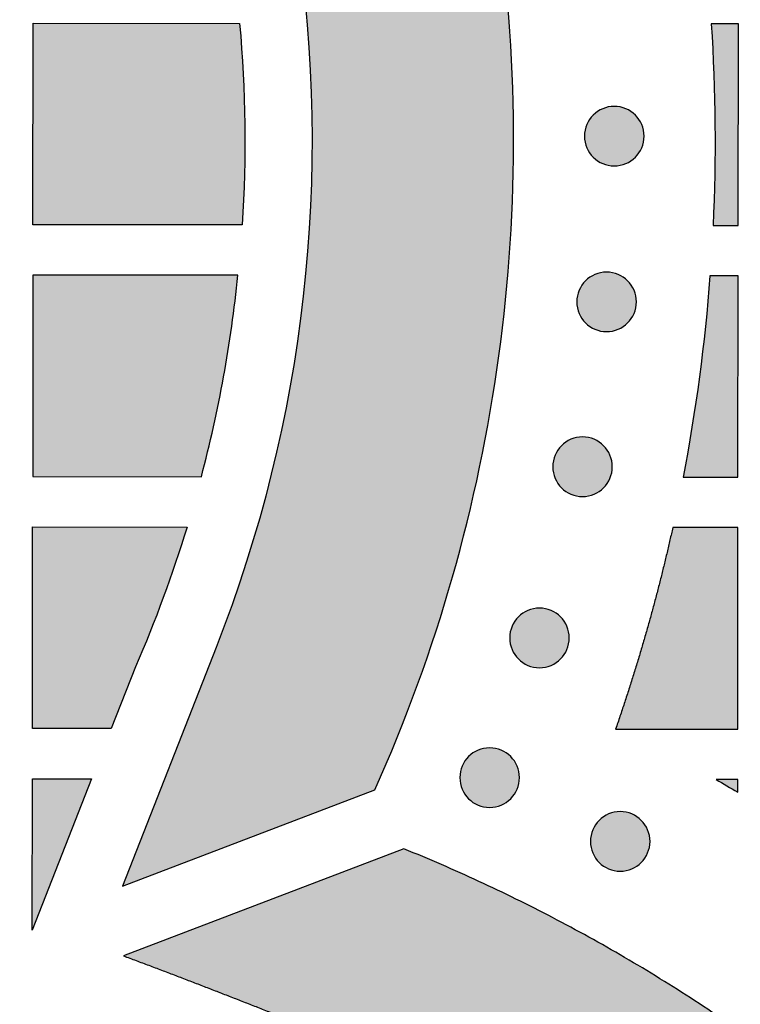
# Model space of a CAD drawing. Header units: millimetres. Extents: x -3873 to -97, y 912 to 4165.
# Tile 202 of 656: x -3178 to -3135, y 1518 to 1576. Entities that reach past the tile are written whole.
import ezdxf

# ---------------------------------------------------------------- set-up
doc = ezdxf.new("R2010")
doc.units = ezdxf.units.MM
doc.layers.add('pattern', color=7, linetype='Continuous', true_color=0x000000)

msp = doc.modelspace()

# ---------------------------------------------------------------- hatches: boundary and pattern name
at = {"layer": 'pattern'}
for points in [[(-3255.521, 1629.604), (-3261.289, 1614.584), (-3247.057, 1620.137), (-3244.548, 1621.069), (-3242.001, 1621.923), (-3239.418, 1622.695), (-3236.805, 1623.385), (-3234.165, 1623.99), (-3231.503, 1624.51), (-3228.821, 1624.942), (-3226.126, 1625.285), (-3223.421, 1625.54), (-3220.71, 1625.706), (-3217.998, 1625.783), (-3215.29, 1625.771), (-3212.589, 1625.67), (-3209.9, 1625.482), (-3207.228, 1625.207), (-3204.575, 1624.847), (-3203.581, 1624.685), (-3202.588, 1624.504), (-3201.595, 1624.303), (-3200.604, 1624.081), (-3199.615, 1623.84), (-3198.63, 1623.578), (-3197.647, 1623.297), (-3196.669, 1622.995), (-3195.695, 1622.674), (-3194.726, 1622.332), (-3193.764, 1621.971), (-3192.807, 1621.591), (-3191.858, 1621.191), (-3190.917, 1620.772), (-3189.983, 1620.334), (-3189.059, 1619.877), (-3188.143, 1619.402), (-3187.238, 1618.909), (-3186.343, 1618.398), (-3185.459, 1617.87), (-3184.586, 1617.324), (-3183.725, 1616.762), (-3182.877, 1616.183), (-3182.042, 1615.588), (-3181.219, 1614.978), (-3180.411, 1614.353), (-3179.617, 1613.713), (-3178.837, 1613.059), (-3178.072, 1612.391), (-3177.322, 1611.71), (-3176.588, 1611.017), (-3175.87, 1610.311), (-3175.165, 1609.591), (-3174.473, 1608.856), (-3173.794, 1608.105), (-3173.127, 1607.339), (-3172.475, 1606.558), (-3171.836, 1605.762), (-3171.213, 1604.952), (-3170.604, 1604.129), (-3170.011, 1603.292), (-3169.434, 1602.443), (-3168.873, 1601.581), (-3168.329, 1600.708), (-3167.802, 1599.823), (-3167.293, 1598.927), (-3166.802, 1598.02), (-3166.328, 1597.104), (-3165.874, 1596.178), (-3165.437, 1595.244), (-3165.02, 1594.302), (-3164.622, 1593.352), (-3164.243, 1592.395), (-3163.884, 1591.432), (-3163.545, 1590.462), (-3163.225, 1589.488), (-3162.925, 1588.509), (-3162.646, 1587.526), (-3162.386, 1586.54), (-3162.147, 1585.55), (-3161.927, 1584.559), (-3161.728, 1583.566), (-3161.548, 1582.572), (-3161.389, 1581.578), (-3161.034, 1578.925), (-3160.764, 1576.252), (-3160.581, 1573.562), (-3160.485, 1570.861), (-3160.478, 1568.153), (-3160.56, 1565.441), (-3160.731, 1562.731), (-3160.991, 1560.026), (-3161.34, 1557.331), (-3161.777, 1554.651), (-3162.301, 1551.989), (-3162.912, 1549.351), (-3163.607, 1546.739), (-3164.384, 1544.158), (-3165.243, 1541.612), (-3166.18, 1539.105), (-3171.759, 1524.883), (-3156.729, 1530.623), (-3156.062, 1532.149), (-3155.421, 1533.69), (-3154.805, 1535.246), (-3154.216, 1536.816), (-3153.654, 1538.399), (-3153.118, 1539.994), (-3152.611, 1541.601), (-3152.132, 1543.219), (-3151.681, 1544.848), (-3151.259, 1546.486), (-3150.865, 1548.134), (-3150.501, 1549.789), (-3150.167, 1551.452), (-3149.862, 1553.121), (-3149.587, 1554.796), (-3149.342, 1556.475), (-3149.127, 1558.159), (-3148.943, 1559.847), (-3148.789, 1561.536), (-3148.665, 1563.228), (-3148.571, 1564.92), (-3148.508, 1566.612), (-3148.476, 1568.304), (-3148.473, 1569.994), (-3148.501, 1571.681), (-3148.558, 1573.366), (-3148.646, 1575.046), (-3148.763, 1576.722), (-3148.909, 1578.392), (-3149.085, 1580.056), (-3149.289, 1581.713), (-3149.522, 1583.362), (-3149.719, 1584.588), (-3149.94, 1585.813), (-3150.186, 1587.037), (-3150.456, 1588.26), (-3150.752, 1589.479), (-3151.072, 1590.695), (-3151.417, 1591.907), (-3151.786, 1593.115), (-3152.18, 1594.316), (-3152.599, 1595.511), (-3153.042, 1596.699), (-3153.509, 1597.879), (-3153.999, 1599.05), (-3154.514, 1600.212), (-3155.052, 1601.364), (-3155.612, 1602.505), (-3156.196, 1603.634), (-3156.802, 1604.752), (-3157.43, 1605.856), (-3158.079, 1606.948), (-3158.75, 1608.025), (-3159.441, 1609.088), (-3160.153, 1610.135), (-3160.884, 1611.166), (-3161.635, 1612.181), (-3162.404, 1613.18), (-3163.191, 1614.16), (-3163.995, 1615.123), (-3164.817, 1616.068), (-3165.655, 1616.994), (-3166.508, 1617.901), (-3167.376, 1618.788), (-3168.262, 1619.658), (-3169.167, 1620.513), (-3170.092, 1621.353), (-3171.035, 1622.176), (-3171.996, 1622.983), (-3172.976, 1623.772), (-3173.972, 1624.543), (-3174.986, 1625.295), (-3176.016, 1626.028), (-3177.062, 1626.742), (-3178.123, 1627.435), (-3179.199, 1628.108), (-3180.289, 1628.759), (-3181.393, 1629.389), (-3182.509, 1629.997), (-3183.637, 1630.583), (-3184.777, 1631.146), (-3185.928, 1631.686), (-3187.089, 1632.203), (-3188.26, 1632.696), (-3189.439, 1633.165), (-3190.625, 1633.61), (-3191.82, 1634.031), (-3193.02, 1634.427), (-3194.227, 1634.799), (-3195.438, 1635.146), (-3196.654, 1635.469), (-3197.873, 1635.766), (-3199.094, 1636.039), (-3200.318, 1636.287), (-3201.543, 1636.511), (-3202.769, 1636.71), (-3204.417, 1636.946), (-3206.074, 1637.154), (-3207.737, 1637.333), (-3209.407, 1637.482), (-3211.083, 1637.602), (-3212.763, 1637.693), (-3214.447, 1637.754), (-3216.135, 1637.785), (-3217.825, 1637.785), (-3219.516, 1637.756), (-3221.209, 1637.696), (-3222.901, 1637.606), (-3224.593, 1637.485), (-3226.283, 1637.334), (-3227.97, 1637.153), (-3229.655, 1636.941), (-3231.335, 1636.7), (-3233.01, 1636.428), (-3234.68, 1636.126), (-3236.343, 1635.795), (-3237.999, 1635.434), (-3239.647, 1635.044), (-3241.286, 1634.625), (-3242.916, 1634.177), (-3244.535, 1633.701), (-3246.143, 1633.196), (-3247.74, 1632.664), (-3249.324, 1632.105), (-3250.894, 1631.519), (-3252.451, 1630.906), (-3253.994, 1630.268)], [(-3164.631, 1564.269), (-3177.091, 1564.281), (-3177.08, 1576.281), (-3164.781, 1576.269), (-3164.662, 1574.773), (-3164.571, 1573.275), (-3164.51, 1571.774), (-3164.476, 1570.272), (-3164.472, 1568.77), (-3164.496, 1567.268), (-3164.549, 1565.768)], [(-3136.697, 1576.243), (-3136.544, 1573.245), (-3136.475, 1570.244), (-3136.49, 1567.242), (-3136.59, 1564.243), (-3135.091, 1564.241), (-3135.08, 1576.241)], [(-3143.724, 1570.81), (-3143.696, 1570.838), (-3143.667, 1570.865), (-3143.637, 1570.892), (-3143.606, 1570.918), (-3143.575, 1570.944), (-3143.542, 1570.969), (-3143.509, 1570.994), (-3143.475, 1571.018), (-3143.44, 1571.041), (-3143.404, 1571.064), (-3143.367, 1571.086), (-3143.33, 1571.107), (-3143.292, 1571.127), (-3143.253, 1571.147), (-3143.214, 1571.166), (-3143.174, 1571.184), (-3143.133, 1571.201), (-3143.092, 1571.217), (-3143.05, 1571.232), (-3143.007, 1571.246), (-3142.964, 1571.259), (-3142.921, 1571.271), (-3142.877, 1571.282), (-3142.833, 1571.292), (-3142.788, 1571.3), (-3142.743, 1571.308), (-3142.698, 1571.314), (-3142.652, 1571.32), (-3142.607, 1571.324), (-3142.561, 1571.327), (-3142.515, 1571.328), (-3142.469, 1571.329), (-3142.423, 1571.328), (-3142.377, 1571.327), (-3142.331, 1571.324), (-3142.286, 1571.319), (-3142.24, 1571.314), (-3142.195, 1571.307), (-3142.15, 1571.3), (-3142.105, 1571.291), (-3142.061, 1571.281), (-3142.017, 1571.27), (-3141.974, 1571.258), (-3141.931, 1571.245), (-3141.888, 1571.231), (-3141.847, 1571.216), (-3141.805, 1571.199), (-3141.764, 1571.182), (-3141.724, 1571.164), (-3141.685, 1571.146), (-3141.646, 1571.126), (-3141.608, 1571.105), (-3141.571, 1571.084), (-3141.535, 1571.062), (-3141.499, 1571.039), (-3141.464, 1571.016), (-3141.43, 1570.992), (-3141.397, 1570.967), (-3141.364, 1570.942), (-3141.333, 1570.916), (-3141.302, 1570.89), (-3141.272, 1570.863), (-3141.243, 1570.836), (-3141.215, 1570.808), (-3141.187, 1570.78), (-3141.16, 1570.751), (-3141.134, 1570.721), (-3141.107, 1570.69), (-3141.082, 1570.659), (-3141.056, 1570.626), (-3141.032, 1570.593), (-3141.008, 1570.559), (-3140.984, 1570.524), (-3140.962, 1570.488), (-3140.94, 1570.451), (-3140.918, 1570.414), (-3140.898, 1570.376), (-3140.878, 1570.337), (-3140.86, 1570.298), (-3140.842, 1570.258), (-3140.825, 1570.217), (-3140.809, 1570.176), (-3140.794, 1570.134), (-3140.779, 1570.091), (-3140.766, 1570.048), (-3140.754, 1570.005), (-3140.744, 1569.961), (-3140.734, 1569.917), (-3140.725, 1569.872), (-3140.717, 1569.827), (-3140.711, 1569.782), (-3140.706, 1569.736), (-3140.702, 1569.691), (-3140.699, 1569.645), (-3140.697, 1569.599), (-3140.696, 1569.553), (-3140.697, 1569.507), (-3140.699, 1569.461), (-3140.702, 1569.415), (-3140.706, 1569.37), (-3140.711, 1569.324), (-3140.718, 1569.279), (-3140.726, 1569.234), (-3140.734, 1569.189), (-3140.744, 1569.145), (-3140.755, 1569.101), (-3140.767, 1569.058), (-3140.781, 1569.015), (-3140.795, 1568.972), (-3140.81, 1568.93), (-3140.826, 1568.889), (-3140.843, 1568.848), (-3140.861, 1568.808), (-3140.88, 1568.769), (-3140.9, 1568.73), (-3140.92, 1568.692), (-3140.941, 1568.655), (-3140.963, 1568.619), (-3140.986, 1568.583), (-3141.01, 1568.548), (-3141.034, 1568.514), (-3141.058, 1568.481), (-3141.084, 1568.448), (-3141.11, 1568.417), (-3141.136, 1568.386), (-3141.163, 1568.356), (-3141.19, 1568.327), (-3141.217, 1568.299), (-3141.245, 1568.271), (-3141.275, 1568.244), (-3141.304, 1568.218), (-3141.335, 1568.191), (-3141.367, 1568.166), (-3141.399, 1568.14), (-3141.433, 1568.116), (-3141.467, 1568.092), (-3141.502, 1568.068), (-3141.537, 1568.046), (-3141.574, 1568.024), (-3141.611, 1568.002), (-3141.649, 1567.982), (-3141.688, 1567.962), (-3141.727, 1567.944), (-3141.768, 1567.926), (-3141.808, 1567.909), (-3141.85, 1567.893), (-3141.892, 1567.878), (-3141.934, 1567.863), (-3141.977, 1567.85), (-3142.021, 1567.838), (-3142.064, 1567.828), (-3142.109, 1567.818), (-3142.153, 1567.809), (-3142.198, 1567.801), (-3142.244, 1567.795), (-3142.289, 1567.79), (-3142.335, 1567.786), (-3142.381, 1567.783), (-3142.426, 1567.781), (-3142.472, 1567.78), (-3142.518, 1567.781), (-3142.564, 1567.783), (-3142.61, 1567.786), (-3142.656, 1567.79), (-3142.701, 1567.795), (-3142.746, 1567.802), (-3142.791, 1567.81), (-3142.836, 1567.818), (-3142.88, 1567.828), (-3142.924, 1567.839), (-3142.968, 1567.851), (-3143.011, 1567.864), (-3143.053, 1567.879), (-3143.095, 1567.894), (-3143.136, 1567.91), (-3143.177, 1567.927), (-3143.217, 1567.945), (-3143.256, 1567.964), (-3143.295, 1567.984), (-3143.333, 1568.004), (-3143.37, 1568.025), (-3143.407, 1568.047), (-3143.443, 1568.07), (-3143.477, 1568.094), (-3143.512, 1568.118), (-3143.545, 1568.142), (-3143.577, 1568.168), (-3143.609, 1568.193), (-3143.64, 1568.22), (-3143.669, 1568.247), (-3143.698, 1568.274), (-3143.727, 1568.301), (-3143.754, 1568.329), (-3143.781, 1568.358), (-3143.808, 1568.388), (-3143.834, 1568.419), (-3143.86, 1568.451), (-3143.885, 1568.483), (-3143.91, 1568.517), (-3143.934, 1568.551), (-3143.957, 1568.586), (-3143.98, 1568.621), (-3144.002, 1568.658), (-3144.023, 1568.695), (-3144.043, 1568.733), (-3144.063, 1568.772), (-3144.082, 1568.811), (-3144.1, 1568.852), (-3144.117, 1568.892), (-3144.133, 1568.934), (-3144.148, 1568.976), (-3144.162, 1569.018), (-3144.175, 1569.061), (-3144.187, 1569.105), (-3144.198, 1569.148), (-3144.208, 1569.193), (-3144.216, 1569.237), (-3144.224, 1569.282), (-3144.23, 1569.328), (-3144.236, 1569.373), (-3144.24, 1569.419), (-3144.243, 1569.465), (-3144.244, 1569.51), (-3144.245, 1569.556), (-3144.244, 1569.602), (-3144.243, 1569.648), (-3144.24, 1569.694), (-3144.235, 1569.74), (-3144.23, 1569.785), (-3144.223, 1569.83), (-3144.216, 1569.875), (-3144.207, 1569.92), (-3144.197, 1569.964), (-3144.186, 1570.008), (-3144.174, 1570.052), (-3144.161, 1570.095), (-3144.147, 1570.137), (-3144.132, 1570.179), (-3144.115, 1570.22), (-3144.098, 1570.261), (-3144.08, 1570.301), (-3144.062, 1570.34), (-3144.042, 1570.379), (-3144.021, 1570.417), (-3144, 1570.454), (-3143.978, 1570.491), (-3143.955, 1570.527), (-3143.932, 1570.561), (-3143.908, 1570.596), (-3143.883, 1570.629), (-3143.858, 1570.661), (-3143.832, 1570.693), (-3143.806, 1570.724), (-3143.779, 1570.753), (-3143.752, 1570.782)], [(-3144.183, 1560.942), (-3144.155, 1560.97), (-3144.126, 1560.997), (-3144.096, 1561.023), (-3144.065, 1561.05), (-3144.034, 1561.075), (-3144.001, 1561.101), (-3143.968, 1561.125), (-3143.934, 1561.149), (-3143.899, 1561.173), (-3143.863, 1561.195), (-3143.826, 1561.217), (-3143.789, 1561.238), (-3143.751, 1561.259), (-3143.712, 1561.279), (-3143.673, 1561.297), (-3143.633, 1561.315), (-3143.592, 1561.332), (-3143.551, 1561.348), (-3143.509, 1561.363), (-3143.466, 1561.377), (-3143.423, 1561.39), (-3143.38, 1561.402), (-3143.336, 1561.413), (-3143.292, 1561.423), (-3143.247, 1561.432), (-3143.202, 1561.44), (-3143.157, 1561.446), (-3143.111, 1561.451), (-3143.066, 1561.455), (-3143.02, 1561.458), (-3142.974, 1561.46), (-3142.928, 1561.461), (-3142.882, 1561.46), (-3142.836, 1561.458), (-3142.79, 1561.455), (-3142.745, 1561.451), (-3142.699, 1561.446), (-3142.654, 1561.439), (-3142.609, 1561.431), (-3142.564, 1561.423), (-3142.52, 1561.413), (-3142.476, 1561.402), (-3142.433, 1561.39), (-3142.39, 1561.376), (-3142.347, 1561.362), (-3142.305, 1561.347), (-3142.264, 1561.331), (-3142.223, 1561.314), (-3142.183, 1561.296), (-3142.144, 1561.277), (-3142.105, 1561.257), (-3142.067, 1561.237), (-3142.03, 1561.216), (-3141.993, 1561.193), (-3141.958, 1561.171), (-3141.923, 1561.147), (-3141.889, 1561.123), (-3141.856, 1561.098), (-3141.823, 1561.073), (-3141.792, 1561.047), (-3141.761, 1561.021), (-3141.731, 1560.994), (-3141.702, 1560.967), (-3141.674, 1560.94), (-3141.646, 1560.911), (-3141.619, 1560.882), (-3141.593, 1560.853), (-3141.566, 1560.822), (-3141.541, 1560.79), (-3141.515, 1560.758), (-3141.491, 1560.724), (-3141.467, 1560.69), (-3141.443, 1560.655), (-3141.421, 1560.62), (-3141.399, 1560.583), (-3141.377, 1560.546), (-3141.357, 1560.508), (-3141.337, 1560.469), (-3141.319, 1560.429), (-3141.301, 1560.389), (-3141.284, 1560.349), (-3141.268, 1560.307), (-3141.253, 1560.265), (-3141.238, 1560.223), (-3141.225, 1560.18), (-3141.213, 1560.136), (-3141.202, 1560.092), (-3141.193, 1560.048), (-3141.184, 1560.003), (-3141.176, 1559.959), (-3141.17, 1559.913), (-3141.165, 1559.868), (-3141.161, 1559.822), (-3141.158, 1559.776), (-3141.156, 1559.73), (-3141.155, 1559.685), (-3141.156, 1559.639), (-3141.158, 1559.593), (-3141.161, 1559.547), (-3141.165, 1559.501), (-3141.17, 1559.456), (-3141.177, 1559.411), (-3141.185, 1559.366), (-3141.193, 1559.321), (-3141.203, 1559.277), (-3141.214, 1559.233), (-3141.226, 1559.189), (-3141.239, 1559.146), (-3141.254, 1559.104), (-3141.269, 1559.062), (-3141.285, 1559.021), (-3141.302, 1558.98), (-3141.32, 1558.94), (-3141.339, 1558.9), (-3141.359, 1558.862), (-3141.379, 1558.824), (-3141.4, 1558.787), (-3141.422, 1558.75), (-3141.445, 1558.714), (-3141.469, 1558.679), (-3141.493, 1558.645), (-3141.517, 1558.612), (-3141.543, 1558.58), (-3141.568, 1558.548), (-3141.595, 1558.517), (-3141.621, 1558.488), (-3141.649, 1558.459), (-3141.676, 1558.43), (-3141.704, 1558.403), (-3141.733, 1558.376), (-3141.763, 1558.349), (-3141.794, 1558.323), (-3141.826, 1558.297), (-3141.858, 1558.272), (-3141.892, 1558.247), (-3141.926, 1558.223), (-3141.961, 1558.2), (-3141.996, 1558.177), (-3142.033, 1558.155), (-3142.07, 1558.134), (-3142.108, 1558.114), (-3142.147, 1558.094), (-3142.186, 1558.075), (-3142.226, 1558.057), (-3142.267, 1558.04), (-3142.309, 1558.024), (-3142.351, 1558.009), (-3142.393, 1557.995), (-3142.436, 1557.982), (-3142.48, 1557.97), (-3142.523, 1557.959), (-3142.568, 1557.949), (-3142.612, 1557.941), (-3142.657, 1557.933), (-3142.703, 1557.927), (-3142.748, 1557.921), (-3142.794, 1557.917), (-3142.84, 1557.914), (-3142.885, 1557.912), (-3142.931, 1557.912), (-3142.977, 1557.913), (-3143.023, 1557.914), (-3143.069, 1557.917), (-3143.115, 1557.922), (-3143.16, 1557.927), (-3143.205, 1557.933), (-3143.25, 1557.941), (-3143.295, 1557.95), (-3143.339, 1557.96), (-3143.383, 1557.971), (-3143.427, 1557.983), (-3143.469, 1557.996), (-3143.512, 1558.01), (-3143.554, 1558.025), (-3143.595, 1558.041), (-3143.636, 1558.059), (-3143.676, 1558.077), (-3143.715, 1558.095), (-3143.754, 1558.115), (-3143.792, 1558.136), (-3143.829, 1558.157), (-3143.866, 1558.179), (-3143.902, 1558.202), (-3143.936, 1558.225), (-3143.971, 1558.249), (-3144.004, 1558.274), (-3144.036, 1558.299), (-3144.068, 1558.325), (-3144.098, 1558.351), (-3144.128, 1558.378), (-3144.157, 1558.405), (-3144.185, 1558.433), (-3144.213, 1558.461), (-3144.24, 1558.49), (-3144.267, 1558.52), (-3144.293, 1558.551), (-3144.319, 1558.582), (-3144.344, 1558.615), (-3144.369, 1558.648), (-3144.393, 1558.682), (-3144.416, 1558.717), (-3144.439, 1558.753), (-3144.461, 1558.789), (-3144.482, 1558.827), (-3144.502, 1558.865), (-3144.522, 1558.904), (-3144.541, 1558.943), (-3144.559, 1558.983), (-3144.576, 1559.024), (-3144.592, 1559.065), (-3144.607, 1559.107), (-3144.621, 1559.15), (-3144.634, 1559.193), (-3144.646, 1559.236), (-3144.657, 1559.28), (-3144.667, 1559.324), (-3144.675, 1559.369), (-3144.683, 1559.414), (-3144.689, 1559.459), (-3144.695, 1559.505), (-3144.699, 1559.55), (-3144.702, 1559.596), (-3144.703, 1559.642), (-3144.704, 1559.688), (-3144.703, 1559.734), (-3144.701, 1559.78), (-3144.698, 1559.826), (-3144.694, 1559.871), (-3144.689, 1559.917), (-3144.682, 1559.962), (-3144.675, 1560.007), (-3144.666, 1560.051), (-3144.656, 1560.096), (-3144.645, 1560.14), (-3144.633, 1560.183), (-3144.62, 1560.226), (-3144.606, 1560.269), (-3144.591, 1560.31), (-3144.574, 1560.352), (-3144.557, 1560.392), (-3144.539, 1560.433), (-3144.52, 1560.472), (-3144.501, 1560.511), (-3144.48, 1560.549), (-3144.459, 1560.586), (-3144.437, 1560.622), (-3144.414, 1560.658), (-3144.391, 1560.693), (-3144.367, 1560.727), (-3144.342, 1560.76), (-3144.317, 1560.793), (-3144.291, 1560.824), (-3144.265, 1560.855), (-3144.238, 1560.885), (-3144.211, 1560.914)], [(-3164.88, 1561.269), (-3177.094, 1561.281), (-3177.105, 1549.281), (-3167.061, 1549.272), (-3166.687, 1550.75), (-3166.342, 1552.236), (-3166.025, 1553.729), (-3165.738, 1555.228), (-3165.479, 1556.733), (-3165.25, 1558.241), (-3165.051, 1559.754)], [(-3138.371, 1549.244), (-3135.106, 1549.241), (-3135.094, 1561.241), (-3136.774, 1561.242), (-3137.046, 1558.228), (-3137.403, 1555.221), (-3137.845, 1552.225)], [(-3145.616, 1551.122), (-3145.588, 1551.15), (-3145.559, 1551.177), (-3145.529, 1551.203), (-3145.498, 1551.23), (-3145.466, 1551.255), (-3145.434, 1551.281), (-3145.401, 1551.305), (-3145.366, 1551.329), (-3145.332, 1551.353), (-3145.296, 1551.375), (-3145.259, 1551.397), (-3145.222, 1551.419), (-3145.184, 1551.439), (-3145.145, 1551.459), (-3145.106, 1551.477), (-3145.066, 1551.495), (-3145.025, 1551.512), (-3144.984, 1551.528), (-3144.942, 1551.543), (-3144.899, 1551.557), (-3144.856, 1551.571), (-3144.813, 1551.583), (-3144.769, 1551.593), (-3144.724, 1551.603), (-3144.68, 1551.612), (-3144.635, 1551.62), (-3144.589, 1551.626), (-3144.544, 1551.631), (-3144.498, 1551.635), (-3144.453, 1551.638), (-3144.407, 1551.64), (-3144.361, 1551.641), (-3144.315, 1551.64), (-3144.269, 1551.638), (-3144.223, 1551.635), (-3144.178, 1551.631), (-3144.132, 1551.626), (-3144.087, 1551.619), (-3144.042, 1551.611), (-3143.997, 1551.603), (-3143.953, 1551.593), (-3143.909, 1551.582), (-3143.866, 1551.57), (-3143.823, 1551.556), (-3143.78, 1551.542), (-3143.738, 1551.527), (-3143.697, 1551.511), (-3143.656, 1551.494), (-3143.616, 1551.476), (-3143.577, 1551.457), (-3143.538, 1551.437), (-3143.5, 1551.417), (-3143.463, 1551.396), (-3143.426, 1551.374), (-3143.391, 1551.351), (-3143.356, 1551.327), (-3143.322, 1551.303), (-3143.288, 1551.279), (-3143.256, 1551.253), (-3143.224, 1551.227), (-3143.194, 1551.201), (-3143.164, 1551.174), (-3143.135, 1551.147), (-3143.107, 1551.12), (-3143.079, 1551.092), (-3143.052, 1551.062), (-3143.025, 1551.033), (-3142.999, 1551.002), (-3142.973, 1550.97), (-3142.948, 1550.938), (-3142.924, 1550.904), (-3142.9, 1550.87), (-3142.876, 1550.835), (-3142.853, 1550.8), (-3142.831, 1550.763), (-3142.81, 1550.726), (-3142.79, 1550.688), (-3142.77, 1550.649), (-3142.751, 1550.61), (-3142.733, 1550.569), (-3142.716, 1550.529), (-3142.7, 1550.487), (-3142.685, 1550.445), (-3142.671, 1550.403), (-3142.658, 1550.36), (-3142.646, 1550.316), (-3142.635, 1550.273), (-3142.625, 1550.228), (-3142.617, 1550.184), (-3142.609, 1550.139), (-3142.603, 1550.093), (-3142.597, 1550.048), (-3142.593, 1550.002), (-3142.59, 1549.956), (-3142.589, 1549.911), (-3142.588, 1549.865), (-3142.589, 1549.819), (-3142.591, 1549.773), (-3142.594, 1549.727), (-3142.598, 1549.681), (-3142.603, 1549.636), (-3142.61, 1549.591), (-3142.617, 1549.546), (-3142.626, 1549.501), (-3142.636, 1549.457), (-3142.647, 1549.413), (-3142.659, 1549.369), (-3142.672, 1549.326), (-3142.686, 1549.284), (-3142.702, 1549.242), (-3142.718, 1549.201), (-3142.735, 1549.16), (-3142.753, 1549.12), (-3142.772, 1549.081), (-3142.791, 1549.042), (-3142.812, 1549.004), (-3142.833, 1548.967), (-3142.855, 1548.93), (-3142.878, 1548.894), (-3142.901, 1548.86), (-3142.926, 1548.825), (-3142.95, 1548.792), (-3142.975, 1548.76), (-3143.001, 1548.728), (-3143.028, 1548.697), (-3143.054, 1548.668), (-3143.081, 1548.639), (-3143.109, 1548.61), (-3143.137, 1548.583), (-3143.166, 1548.556), (-3143.196, 1548.529), (-3143.227, 1548.503), (-3143.259, 1548.477), (-3143.291, 1548.452), (-3143.324, 1548.427), (-3143.358, 1548.403), (-3143.393, 1548.38), (-3143.429, 1548.357), (-3143.466, 1548.335), (-3143.503, 1548.314), (-3143.541, 1548.294), (-3143.58, 1548.274), (-3143.619, 1548.255), (-3143.659, 1548.237), (-3143.7, 1548.22), (-3143.741, 1548.204), (-3143.783, 1548.189), (-3143.826, 1548.175), (-3143.869, 1548.162), (-3143.912, 1548.15), (-3143.956, 1548.139), (-3144.001, 1548.129), (-3144.045, 1548.121), (-3144.09, 1548.113), (-3144.135, 1548.107), (-3144.181, 1548.101), (-3144.227, 1548.097), (-3144.272, 1548.094), (-3144.318, 1548.093), (-3144.364, 1548.092), (-3144.41, 1548.093), (-3144.456, 1548.094), (-3144.502, 1548.097), (-3144.547, 1548.102), (-3144.593, 1548.107), (-3144.638, 1548.114), (-3144.683, 1548.121), (-3144.728, 1548.13), (-3144.772, 1548.14), (-3144.816, 1548.151), (-3144.859, 1548.163), (-3144.902, 1548.176), (-3144.945, 1548.19), (-3144.987, 1548.205), (-3145.028, 1548.222), (-3145.069, 1548.239), (-3145.109, 1548.257), (-3145.148, 1548.275), (-3145.187, 1548.295), (-3145.225, 1548.316), (-3145.262, 1548.337), (-3145.299, 1548.359), (-3145.334, 1548.382), (-3145.369, 1548.405), (-3145.403, 1548.429), (-3145.437, 1548.454), (-3145.469, 1548.479), (-3145.501, 1548.505), (-3145.531, 1548.531), (-3145.561, 1548.558), (-3145.59, 1548.585), (-3145.618, 1548.613), (-3145.646, 1548.641), (-3145.673, 1548.67), (-3145.7, 1548.7), (-3145.726, 1548.731), (-3145.752, 1548.762), (-3145.777, 1548.795), (-3145.801, 1548.828), (-3145.825, 1548.862), (-3145.849, 1548.897), (-3145.871, 1548.933), (-3145.893, 1548.97), (-3145.915, 1549.007), (-3145.935, 1549.045), (-3145.955, 1549.084), (-3145.974, 1549.123), (-3145.991, 1549.163), (-3146.008, 1549.204), (-3146.025, 1549.245), (-3146.04, 1549.287), (-3146.054, 1549.33), (-3146.067, 1549.373), (-3146.079, 1549.416), (-3146.09, 1549.46), (-3146.099, 1549.504), (-3146.108, 1549.549), (-3146.116, 1549.594), (-3146.122, 1549.639), (-3146.127, 1549.685), (-3146.132, 1549.73), (-3146.134, 1549.776), (-3146.136, 1549.822), (-3146.137, 1549.868), (-3146.136, 1549.914), (-3146.134, 1549.96), (-3146.131, 1550.006), (-3146.127, 1550.051), (-3146.122, 1550.097), (-3146.115, 1550.142), (-3146.108, 1550.187), (-3146.099, 1550.232), (-3146.089, 1550.276), (-3146.078, 1550.32), (-3146.066, 1550.363), (-3146.053, 1550.406), (-3146.038, 1550.449), (-3146.023, 1550.49), (-3146.007, 1550.532), (-3145.99, 1550.573), (-3145.972, 1550.613), (-3145.953, 1550.652), (-3145.934, 1550.691), (-3145.913, 1550.729), (-3145.892, 1550.766), (-3145.87, 1550.802), (-3145.847, 1550.838), (-3145.823, 1550.873), (-3145.799, 1550.907), (-3145.775, 1550.94), (-3145.749, 1550.973), (-3145.724, 1551.004), (-3145.697, 1551.035), (-3145.671, 1551.065), (-3145.643, 1551.094)], [(-3167.914, 1546.272), (-3168.593, 1544.162), (-3169.331, 1542.071), (-3170.127, 1540.002), (-3170.981, 1537.957), (-3172.425, 1534.277), (-3177.12, 1534.281), (-3177.108, 1546.281)], [(-3142.392, 1534.248), (-3135.12, 1534.241), (-3135.108, 1546.241), (-3138.99, 1546.245), (-3139.701, 1543.245), (-3140.505, 1540.243), (-3141.403, 1537.243)], [(-3148.179, 1540.931), (-3148.151, 1540.959), (-3148.122, 1540.986), (-3148.092, 1541.013), (-3148.061, 1541.039), (-3148.03, 1541.064), (-3147.997, 1541.09), (-3147.964, 1541.114), (-3147.93, 1541.138), (-3147.895, 1541.162), (-3147.859, 1541.184), (-3147.823, 1541.206), (-3147.785, 1541.228), (-3147.747, 1541.248), (-3147.709, 1541.268), (-3147.669, 1541.286), (-3147.629, 1541.304), (-3147.588, 1541.321), (-3147.547, 1541.337), (-3147.505, 1541.353), (-3147.463, 1541.367), (-3147.42, 1541.38), (-3147.376, 1541.392), (-3147.332, 1541.403), (-3147.288, 1541.412), (-3147.243, 1541.421), (-3147.198, 1541.429), (-3147.153, 1541.435), (-3147.107, 1541.44), (-3147.062, 1541.444), (-3147.016, 1541.447), (-3146.97, 1541.449), (-3146.924, 1541.45), (-3146.878, 1541.449), (-3146.832, 1541.447), (-3146.787, 1541.444), (-3146.741, 1541.44), (-3146.696, 1541.435), (-3146.65, 1541.428), (-3146.605, 1541.42), (-3146.561, 1541.412), (-3146.516, 1541.402), (-3146.473, 1541.391), (-3146.429, 1541.379), (-3146.386, 1541.366), (-3146.344, 1541.351), (-3146.302, 1541.336), (-3146.26, 1541.32), (-3146.22, 1541.303), (-3146.18, 1541.285), (-3146.14, 1541.266), (-3146.101, 1541.246), (-3146.063, 1541.226), (-3146.026, 1541.205), (-3145.99, 1541.183), (-3145.954, 1541.16), (-3145.919, 1541.136), (-3145.885, 1541.112), (-3145.852, 1541.088), (-3145.819, 1541.062), (-3145.788, 1541.037), (-3145.757, 1541.01), (-3145.727, 1540.984), (-3145.698, 1540.956), (-3145.67, 1540.929), (-3145.643, 1540.901), (-3145.615, 1540.872), (-3145.589, 1540.842), (-3145.563, 1540.811), (-3145.537, 1540.779), (-3145.512, 1540.747), (-3145.487, 1540.713), (-3145.463, 1540.679), (-3145.44, 1540.644), (-3145.417, 1540.609), (-3145.395, 1540.572), (-3145.374, 1540.535), (-3145.353, 1540.497), (-3145.334, 1540.458), (-3145.315, 1540.419), (-3145.297, 1540.379), (-3145.28, 1540.338), (-3145.264, 1540.296), (-3145.249, 1540.254), (-3145.235, 1540.212), (-3145.222, 1540.169), (-3145.21, 1540.126), (-3145.199, 1540.082), (-3145.189, 1540.037), (-3145.18, 1539.993), (-3145.173, 1539.948), (-3145.166, 1539.902), (-3145.161, 1539.857), (-3145.157, 1539.811), (-3145.154, 1539.765), (-3145.152, 1539.72), (-3145.152, 1539.674), (-3145.152, 1539.628), (-3145.154, 1539.582), (-3145.157, 1539.536), (-3145.161, 1539.49), (-3145.167, 1539.445), (-3145.173, 1539.4), (-3145.181, 1539.355), (-3145.19, 1539.31), (-3145.2, 1539.266), (-3145.211, 1539.222), (-3145.223, 1539.179), (-3145.236, 1539.136), (-3145.25, 1539.093), (-3145.265, 1539.051), (-3145.281, 1539.01), (-3145.298, 1538.969), (-3145.316, 1538.929), (-3145.335, 1538.89), (-3145.355, 1538.851), (-3145.375, 1538.813), (-3145.397, 1538.776), (-3145.419, 1538.739), (-3145.441, 1538.703), (-3145.465, 1538.669), (-3145.489, 1538.635), (-3145.514, 1538.601), (-3145.539, 1538.569), (-3145.565, 1538.537), (-3145.591, 1538.507), (-3145.618, 1538.477), (-3145.645, 1538.448), (-3145.673, 1538.42), (-3145.701, 1538.392), (-3145.73, 1538.365), (-3145.76, 1538.338), (-3145.79, 1538.312), (-3145.822, 1538.286), (-3145.855, 1538.261), (-3145.888, 1538.236), (-3145.922, 1538.212), (-3145.957, 1538.189), (-3145.993, 1538.166), (-3146.029, 1538.144), (-3146.066, 1538.123), (-3146.104, 1538.103), (-3146.143, 1538.083), (-3146.183, 1538.064), (-3146.223, 1538.046), (-3146.264, 1538.029), (-3146.305, 1538.013), (-3146.347, 1537.998), (-3146.389, 1537.984), (-3146.432, 1537.971), (-3146.476, 1537.959), (-3146.52, 1537.948), (-3146.564, 1537.938), (-3146.609, 1537.93), (-3146.654, 1537.922), (-3146.699, 1537.916), (-3146.744, 1537.91), (-3146.79, 1537.906), (-3146.836, 1537.903), (-3146.882, 1537.902), (-3146.928, 1537.901), (-3146.974, 1537.902), (-3147.019, 1537.904), (-3147.065, 1537.907), (-3147.111, 1537.911), (-3147.156, 1537.916), (-3147.202, 1537.923), (-3147.247, 1537.93), (-3147.291, 1537.939), (-3147.335, 1537.949), (-3147.379, 1537.96), (-3147.423, 1537.972), (-3147.466, 1537.985), (-3147.508, 1537.999), (-3147.55, 1538.014), (-3147.591, 1538.031), (-3147.632, 1538.048), (-3147.672, 1538.066), (-3147.712, 1538.085), (-3147.75, 1538.104), (-3147.788, 1538.125), (-3147.826, 1538.146), (-3147.862, 1538.168), (-3147.898, 1538.191), (-3147.933, 1538.214), (-3147.967, 1538.238), (-3148, 1538.263), (-3148.032, 1538.288), (-3148.064, 1538.314), (-3148.095, 1538.34), (-3148.125, 1538.367), (-3148.154, 1538.394), (-3148.182, 1538.422), (-3148.209, 1538.45), (-3148.236, 1538.479), (-3148.263, 1538.509), (-3148.289, 1538.54), (-3148.315, 1538.571), (-3148.34, 1538.604), (-3148.365, 1538.637), (-3148.389, 1538.671), (-3148.412, 1538.706), (-3148.435, 1538.742), (-3148.457, 1538.779), (-3148.478, 1538.816), (-3148.499, 1538.854), (-3148.518, 1538.893), (-3148.537, 1538.932), (-3148.555, 1538.972), (-3148.572, 1539.013), (-3148.588, 1539.054), (-3148.603, 1539.096), (-3148.617, 1539.139), (-3148.63, 1539.182), (-3148.642, 1539.225), (-3148.653, 1539.269), (-3148.663, 1539.313), (-3148.672, 1539.358), (-3148.679, 1539.403), (-3148.686, 1539.448), (-3148.691, 1539.494), (-3148.695, 1539.539), (-3148.698, 1539.585), (-3148.7, 1539.631), (-3148.7, 1539.677), (-3148.7, 1539.723), (-3148.698, 1539.769), (-3148.695, 1539.815), (-3148.691, 1539.86), (-3148.685, 1539.906), (-3148.679, 1539.951), (-3148.671, 1539.996), (-3148.662, 1540.041), (-3148.652, 1540.085), (-3148.641, 1540.129), (-3148.629, 1540.172), (-3148.616, 1540.215), (-3148.602, 1540.258), (-3148.587, 1540.3), (-3148.571, 1540.341), (-3148.554, 1540.382), (-3148.536, 1540.422), (-3148.517, 1540.461), (-3148.497, 1540.5), (-3148.477, 1540.538), (-3148.455, 1540.575), (-3148.433, 1540.612), (-3148.41, 1540.647), (-3148.387, 1540.682), (-3148.363, 1540.716), (-3148.338, 1540.749), (-3148.313, 1540.782), (-3148.287, 1540.813), (-3148.261, 1540.844), (-3148.234, 1540.874), (-3148.207, 1540.903)], [(-3151.147, 1532.61), (-3151.119, 1532.637), (-3151.09, 1532.665), (-3151.06, 1532.691), (-3151.029, 1532.718), (-3150.997, 1532.743), (-3150.965, 1532.768), (-3150.932, 1532.793), (-3150.897, 1532.817), (-3150.862, 1532.84), (-3150.827, 1532.863), (-3150.79, 1532.885), (-3150.753, 1532.906), (-3150.715, 1532.927), (-3150.676, 1532.946), (-3150.637, 1532.965), (-3150.597, 1532.983), (-3150.556, 1533), (-3150.514, 1533.016), (-3150.473, 1533.031), (-3150.43, 1533.045), (-3150.387, 1533.058), (-3150.344, 1533.07), (-3150.3, 1533.081), (-3150.255, 1533.091), (-3150.211, 1533.1), (-3150.166, 1533.107), (-3150.12, 1533.114), (-3150.075, 1533.119), (-3150.029, 1533.123), (-3149.984, 1533.126), (-3149.938, 1533.128), (-3149.892, 1533.128), (-3149.846, 1533.128), (-3149.8, 1533.126), (-3149.754, 1533.123), (-3149.708, 1533.119), (-3149.663, 1533.113), (-3149.618, 1533.107), (-3149.573, 1533.099), (-3149.528, 1533.09), (-3149.484, 1533.081), (-3149.44, 1533.07), (-3149.397, 1533.057), (-3149.354, 1533.044), (-3149.311, 1533.03), (-3149.269, 1533.015), (-3149.228, 1532.999), (-3149.187, 1532.982), (-3149.147, 1532.964), (-3149.108, 1532.945), (-3149.069, 1532.925), (-3149.031, 1532.905), (-3148.994, 1532.883), (-3148.957, 1532.861), (-3148.922, 1532.839), (-3148.887, 1532.815), (-3148.853, 1532.791), (-3148.819, 1532.766), (-3148.787, 1532.741), (-3148.755, 1532.715), (-3148.725, 1532.689), (-3148.695, 1532.662), (-3148.666, 1532.635), (-3148.638, 1532.608), (-3148.61, 1532.579), (-3148.583, 1532.55), (-3148.556, 1532.52), (-3148.53, 1532.49), (-3148.504, 1532.458), (-3148.479, 1532.426), (-3148.455, 1532.392), (-3148.43, 1532.358), (-3148.407, 1532.323), (-3148.384, 1532.287), (-3148.362, 1532.251), (-3148.341, 1532.214), (-3148.321, 1532.176), (-3148.301, 1532.137), (-3148.282, 1532.097), (-3148.264, 1532.057), (-3148.247, 1532.017), (-3148.231, 1531.975), (-3148.216, 1531.933), (-3148.202, 1531.891), (-3148.189, 1531.848), (-3148.177, 1531.804), (-3148.166, 1531.76), (-3148.156, 1531.716), (-3148.148, 1531.671), (-3148.14, 1531.626), (-3148.134, 1531.581), (-3148.128, 1531.536), (-3148.124, 1531.49), (-3148.121, 1531.444), (-3148.12, 1531.398), (-3148.119, 1531.352), (-3148.12, 1531.307), (-3148.122, 1531.261), (-3148.125, 1531.215), (-3148.129, 1531.169), (-3148.134, 1531.124), (-3148.141, 1531.079), (-3148.148, 1531.034), (-3148.157, 1530.989), (-3148.167, 1530.945), (-3148.178, 1530.901), (-3148.19, 1530.857), (-3148.203, 1530.814), (-3148.217, 1530.772), (-3148.233, 1530.73), (-3148.249, 1530.689), (-3148.266, 1530.648), (-3148.284, 1530.608), (-3148.303, 1530.568), (-3148.322, 1530.53), (-3148.343, 1530.492), (-3148.364, 1530.454), (-3148.386, 1530.418), (-3148.409, 1530.382), (-3148.432, 1530.347), (-3148.456, 1530.313), (-3148.481, 1530.28), (-3148.506, 1530.248), (-3148.532, 1530.216), (-3148.559, 1530.185), (-3148.585, 1530.155), (-3148.612, 1530.126), (-3148.64, 1530.098), (-3148.668, 1530.071), (-3148.697, 1530.044), (-3148.727, 1530.017), (-3148.758, 1529.991), (-3148.79, 1529.965), (-3148.822, 1529.94), (-3148.855, 1529.915), (-3148.889, 1529.891), (-3148.924, 1529.868), (-3148.96, 1529.845), (-3148.997, 1529.823), (-3149.034, 1529.802), (-3149.072, 1529.781), (-3149.111, 1529.762), (-3149.15, 1529.743), (-3149.19, 1529.725), (-3149.231, 1529.708), (-3149.272, 1529.692), (-3149.314, 1529.677), (-3149.357, 1529.663), (-3149.4, 1529.65), (-3149.443, 1529.638), (-3149.487, 1529.627), (-3149.532, 1529.617), (-3149.576, 1529.608), (-3149.621, 1529.601), (-3149.666, 1529.594), (-3149.712, 1529.589), (-3149.758, 1529.585), (-3149.803, 1529.582), (-3149.849, 1529.58), (-3149.895, 1529.58), (-3149.941, 1529.58), (-3149.987, 1529.582), (-3150.033, 1529.585), (-3150.078, 1529.59), (-3150.124, 1529.595), (-3150.169, 1529.601), (-3150.214, 1529.609), (-3150.259, 1529.618), (-3150.303, 1529.628), (-3150.347, 1529.639), (-3150.39, 1529.651), (-3150.433, 1529.664), (-3150.476, 1529.678), (-3150.518, 1529.693), (-3150.559, 1529.709), (-3150.6, 1529.726), (-3150.64, 1529.744), (-3150.679, 1529.763), (-3150.718, 1529.783), (-3150.756, 1529.804), (-3150.793, 1529.825), (-3150.83, 1529.847), (-3150.865, 1529.87), (-3150.9, 1529.893), (-3150.934, 1529.917), (-3150.968, 1529.942), (-3151, 1529.967), (-3151.032, 1529.993), (-3151.062, 1530.019), (-3151.092, 1530.046), (-3151.121, 1530.073), (-3151.149, 1530.101), (-3151.177, 1530.129), (-3151.204, 1530.158), (-3151.231, 1530.188), (-3151.257, 1530.219), (-3151.283, 1530.25), (-3151.308, 1530.283), (-3151.332, 1530.316), (-3151.356, 1530.35), (-3151.38, 1530.385), (-3151.402, 1530.421), (-3151.424, 1530.457), (-3151.446, 1530.495), (-3151.466, 1530.533), (-3151.486, 1530.571), (-3151.505, 1530.611), (-3151.522, 1530.651), (-3151.539, 1530.692), (-3151.555, 1530.733), (-3151.571, 1530.775), (-3151.585, 1530.818), (-3151.598, 1530.861), (-3151.61, 1530.904), (-3151.621, 1530.948), (-3151.63, 1530.992), (-3151.639, 1531.037), (-3151.647, 1531.082), (-3151.653, 1531.127), (-3151.658, 1531.173), (-3151.663, 1531.218), (-3151.665, 1531.264), (-3151.667, 1531.31), (-3151.668, 1531.356), (-3151.667, 1531.402), (-3151.665, 1531.448), (-3151.662, 1531.493), (-3151.658, 1531.539), (-3151.653, 1531.585), (-3151.646, 1531.63), (-3151.639, 1531.675), (-3151.63, 1531.719), (-3151.62, 1531.764), (-3151.609, 1531.808), (-3151.597, 1531.851), (-3151.584, 1531.894), (-3151.569, 1531.936), (-3151.554, 1531.978), (-3151.538, 1532.02), (-3151.521, 1532.06), (-3151.503, 1532.1), (-3151.484, 1532.14), (-3151.465, 1532.179), (-3151.444, 1532.217), (-3151.423, 1532.254), (-3151.401, 1532.29), (-3151.378, 1532.326), (-3151.354, 1532.361), (-3151.33, 1532.395), (-3151.306, 1532.428), (-3151.28, 1532.461), (-3151.255, 1532.492), (-3151.228, 1532.523), (-3151.202, 1532.553), (-3151.174, 1532.582)], [(-3173.602, 1531.277), (-3177.131, 1522.281), (-3177.123, 1531.281)], [(-3136.408, 1531.242), (-3135.123, 1530.49), (-3135.123, 1531.241)], [(-3143.372, 1528.812), (-3143.343, 1528.84), (-3143.314, 1528.867), (-3143.284, 1528.894), (-3143.254, 1528.92), (-3143.222, 1528.946), (-3143.19, 1528.971), (-3143.156, 1528.995), (-3143.122, 1529.019), (-3143.087, 1529.043), (-3143.051, 1529.066), (-3143.015, 1529.088), (-3142.978, 1529.109), (-3142.94, 1529.129), (-3142.901, 1529.149), (-3142.861, 1529.168), (-3142.821, 1529.186), (-3142.781, 1529.203), (-3142.739, 1529.219), (-3142.697, 1529.234), (-3142.655, 1529.248), (-3142.612, 1529.261), (-3142.568, 1529.273), (-3142.524, 1529.284), (-3142.48, 1529.294), (-3142.435, 1529.302), (-3142.39, 1529.31), (-3142.345, 1529.316), (-3142.3, 1529.322), (-3142.254, 1529.326), (-3142.208, 1529.329), (-3142.162, 1529.33), (-3142.116, 1529.331), (-3142.071, 1529.33), (-3142.025, 1529.328), (-3141.979, 1529.325), (-3141.933, 1529.321), (-3141.888, 1529.316), (-3141.843, 1529.309), (-3141.798, 1529.302), (-3141.753, 1529.293), (-3141.709, 1529.283), (-3141.665, 1529.272), (-3141.621, 1529.26), (-3141.578, 1529.247), (-3141.536, 1529.233), (-3141.494, 1529.217), (-3141.453, 1529.201), (-3141.412, 1529.184), (-3141.372, 1529.166), (-3141.332, 1529.147), (-3141.294, 1529.128), (-3141.256, 1529.107), (-3141.218, 1529.086), (-3141.182, 1529.064), (-3141.146, 1529.041), (-3141.111, 1529.018), (-3141.077, 1528.993), (-3141.044, 1528.969), (-3141.012, 1528.944), (-3140.98, 1528.918), (-3140.949, 1528.891), (-3140.919, 1528.865), (-3140.89, 1528.838), (-3140.862, 1528.81), (-3140.835, 1528.782), (-3140.808, 1528.753), (-3140.781, 1528.723), (-3140.755, 1528.692), (-3140.729, 1528.66), (-3140.704, 1528.628), (-3140.679, 1528.595), (-3140.655, 1528.561), (-3140.632, 1528.526), (-3140.609, 1528.49), (-3140.587, 1528.453), (-3140.566, 1528.416), (-3140.545, 1528.378), (-3140.526, 1528.339), (-3140.507, 1528.3), (-3140.489, 1528.26), (-3140.472, 1528.219), (-3140.456, 1528.178), (-3140.441, 1528.136), (-3140.427, 1528.093), (-3140.414, 1528.05), (-3140.402, 1528.007), (-3140.391, 1527.963), (-3140.381, 1527.918), (-3140.372, 1527.874), (-3140.365, 1527.829), (-3140.358, 1527.784), (-3140.353, 1527.738), (-3140.349, 1527.692), (-3140.346, 1527.647), (-3140.344, 1527.601), (-3140.344, 1527.555), (-3140.344, 1527.509), (-3140.346, 1527.463), (-3140.349, 1527.417), (-3140.354, 1527.372), (-3140.359, 1527.326), (-3140.365, 1527.281), (-3140.373, 1527.236), (-3140.382, 1527.191), (-3140.392, 1527.147), (-3140.403, 1527.103), (-3140.415, 1527.06), (-3140.428, 1527.017), (-3140.442, 1526.974), (-3140.457, 1526.932), (-3140.473, 1526.891), (-3140.49, 1526.85), (-3140.508, 1526.81), (-3140.527, 1526.771), (-3140.547, 1526.732), (-3140.568, 1526.694), (-3140.589, 1526.657), (-3140.611, 1526.62), (-3140.634, 1526.585), (-3140.657, 1526.55), (-3140.681, 1526.516), (-3140.706, 1526.482), (-3140.731, 1526.45), (-3140.757, 1526.418), (-3140.783, 1526.388), (-3140.81, 1526.358), (-3140.837, 1526.329), (-3140.865, 1526.301), (-3140.893, 1526.273), (-3140.922, 1526.246), (-3140.952, 1526.219), (-3140.983, 1526.193), (-3141.014, 1526.167), (-3141.047, 1526.142), (-3141.08, 1526.118), (-3141.114, 1526.094), (-3141.149, 1526.07), (-3141.185, 1526.048), (-3141.221, 1526.026), (-3141.259, 1526.004), (-3141.297, 1525.984), (-3141.335, 1525.964), (-3141.375, 1525.945), (-3141.415, 1525.928), (-3141.456, 1525.911), (-3141.497, 1525.894), (-3141.539, 1525.879), (-3141.582, 1525.865), (-3141.625, 1525.852), (-3141.668, 1525.84), (-3141.712, 1525.829), (-3141.756, 1525.82), (-3141.801, 1525.811), (-3141.846, 1525.803), (-3141.891, 1525.797), (-3141.937, 1525.792), (-3141.982, 1525.787), (-3142.028, 1525.785), (-3142.074, 1525.783), (-3142.12, 1525.782), (-3142.166, 1525.783), (-3142.212, 1525.785), (-3142.257, 1525.788), (-3142.303, 1525.792), (-3142.349, 1525.797), (-3142.394, 1525.804), (-3142.439, 1525.811), (-3142.483, 1525.82), (-3142.528, 1525.83), (-3142.572, 1525.841), (-3142.615, 1525.853), (-3142.658, 1525.866), (-3142.7, 1525.881), (-3142.742, 1525.896), (-3142.784, 1525.912), (-3142.824, 1525.929), (-3142.864, 1525.947), (-3142.904, 1525.966), (-3142.943, 1525.985), (-3142.981, 1526.006), (-3143.018, 1526.027), (-3143.054, 1526.049), (-3143.09, 1526.072), (-3143.125, 1526.096), (-3143.159, 1526.12), (-3143.192, 1526.144), (-3143.225, 1526.17), (-3143.256, 1526.195), (-3143.287, 1526.222), (-3143.317, 1526.248), (-3143.346, 1526.276), (-3143.374, 1526.303), (-3143.401, 1526.331), (-3143.429, 1526.36), (-3143.455, 1526.39), (-3143.482, 1526.421), (-3143.507, 1526.453), (-3143.532, 1526.485), (-3143.557, 1526.518), (-3143.581, 1526.553), (-3143.604, 1526.587), (-3143.627, 1526.623), (-3143.649, 1526.66), (-3143.67, 1526.697), (-3143.691, 1526.735), (-3143.71, 1526.774), (-3143.729, 1526.813), (-3143.747, 1526.853), (-3143.764, 1526.894), (-3143.78, 1526.935), (-3143.795, 1526.977), (-3143.809, 1527.02), (-3143.822, 1527.063), (-3143.834, 1527.106), (-3143.845, 1527.15), (-3143.855, 1527.195), (-3143.864, 1527.239), (-3143.871, 1527.284), (-3143.878, 1527.33), (-3143.883, 1527.375), (-3143.887, 1527.421), (-3143.89, 1527.466), (-3143.892, 1527.512), (-3143.892, 1527.558), (-3143.892, 1527.604), (-3143.89, 1527.65), (-3143.887, 1527.696), (-3143.883, 1527.741), (-3143.877, 1527.787), (-3143.871, 1527.832), (-3143.863, 1527.877), (-3143.854, 1527.922), (-3143.845, 1527.966), (-3143.834, 1528.01), (-3143.821, 1528.053), (-3143.808, 1528.096), (-3143.794, 1528.139), (-3143.779, 1528.181), (-3143.763, 1528.222), (-3143.746, 1528.263), (-3143.728, 1528.303), (-3143.709, 1528.342), (-3143.689, 1528.381), (-3143.669, 1528.419), (-3143.647, 1528.456), (-3143.625, 1528.493), (-3143.603, 1528.528), (-3143.579, 1528.563), (-3143.555, 1528.597), (-3143.53, 1528.631), (-3143.505, 1528.663), (-3143.479, 1528.695), (-3143.453, 1528.725), (-3143.426, 1528.755), (-3143.399, 1528.784)], [(-3100.519, 1457.437), (-3100.543, 1459.243), (-3100.619, 1461.05), (-3100.748, 1462.857), (-3100.93, 1464.661), (-3101.164, 1466.46), (-3101.451, 1468.252), (-3101.79, 1470.033), (-3102.182, 1471.803), (-3102.625, 1473.557), (-3103.119, 1475.295), (-3103.664, 1477.014), (-3104.258, 1478.711), (-3104.901, 1480.385), (-3105.59, 1482.033), (-3106.326, 1483.653), (-3107.106, 1485.245), (-3107.845, 1486.66), (-3108.615, 1488.062), (-3109.413, 1489.449), (-3110.242, 1490.822), (-3111.099, 1492.178), (-3111.984, 1493.516), (-3112.898, 1494.837), (-3113.838, 1496.139), (-3114.806, 1497.421), (-3115.799, 1498.683), (-3116.818, 1499.923), (-3117.862, 1501.141), (-3118.93, 1502.337), (-3120.021, 1503.508), (-3121.135, 1504.656), (-3122.27, 1505.779), (-3124.046, 1507.459), (-3125.865, 1509.099), (-3127.726, 1510.698), (-3129.628, 1512.255), (-3131.569, 1513.767), (-3133.547, 1515.233), (-3135.561, 1516.652), (-3137.609, 1518.023), (-3139.69, 1519.344), (-3141.801, 1520.614), (-3143.94, 1521.832), (-3146.107, 1522.998), (-3148.298, 1524.11), (-3150.512, 1525.168), (-3152.747, 1526.171), (-3155.001, 1527.118), (-3171.697, 1520.742), (-3159.518, 1516), (-3157.528, 1515.164), (-3155.555, 1514.279), (-3153.6, 1513.345), (-3151.665, 1512.363), (-3149.753, 1511.334), (-3147.863, 1510.258), (-3146, 1509.137), (-3144.163, 1507.97), (-3142.354, 1506.76), (-3140.576, 1505.507), (-3138.83, 1504.213), (-3137.116, 1502.878), (-3135.437, 1501.504), (-3133.794, 1500.092), (-3132.188, 1498.643), (-3130.62, 1497.16), (-3129.66, 1496.211), (-3128.719, 1495.241), (-3127.796, 1494.25), (-3126.893, 1493.24), (-3126.011, 1492.21), (-3125.15, 1491.161), (-3124.31, 1490.095), (-3123.492, 1489.011), (-3122.696, 1487.91), (-3121.924, 1486.793), (-3121.175, 1485.662), (-3120.451, 1484.515), (-3119.751, 1483.355), (-3119.075, 1482.182), (-3118.425, 1480.997), (-3117.8, 1479.8), (-3117.175, 1478.524), (-3116.585, 1477.225), (-3116.032, 1475.902), (-3115.517, 1474.559), (-3115.041, 1473.196), (-3114.604, 1471.815), (-3114.208, 1470.419), (-3113.853, 1469.008), (-3113.539, 1467.586), (-3113.267, 1466.152), (-3113.037, 1464.711), (-3112.849, 1463.263), (-3112.703, 1461.81), (-3112.6, 1460.354), (-3112.538, 1458.898), (-3112.519, 1457.443), (-3112.54, 1455.988), (-3112.602, 1454.532), (-3112.707, 1453.077), (-3112.854, 1451.625), (-3113.043, 1450.177), (-3113.274, 1448.736), (-3113.548, 1447.303), (-3113.863, 1445.881), (-3114.219, 1444.471), (-3114.617, 1443.075), (-3115.055, 1441.695), (-3115.532, 1440.332), (-3116.048, 1438.99), (-3116.602, 1437.668), (-3117.193, 1436.368), (-3117.82, 1435.093), (-3118.446, 1433.897), (-3119.097, 1432.712), (-3119.773, 1431.54), (-3120.474, 1430.381), (-3121.2, 1429.235), (-3121.95, 1428.104), (-3122.723, 1426.988), (-3123.519, 1425.888), (-3124.338, 1424.804), (-3125.179, 1423.739), (-3126.041, 1422.691), (-3126.925, 1421.662), (-3127.828, 1420.652), (-3128.752, 1419.662), (-3129.694, 1418.693), (-3130.654, 1417.744), (-3132.224, 1416.263), (-3133.831, 1414.816), (-3135.476, 1413.405), (-3137.156, 1412.032), (-3138.87, 1410.699), (-3140.618, 1409.406), (-3142.397, 1408.155), (-3144.207, 1406.946), (-3146.045, 1405.781), (-3147.909, 1404.661), (-3149.8, 1403.587), (-3151.713, 1402.56), (-3153.649, 1401.58), (-3155.605, 1400.647), (-3157.579, 1399.764), (-3159.569, 1398.929), (-3171.752, 1394.198), (-3155.062, 1387.808), (-3152.807, 1388.753), (-3150.571, 1389.754), (-3148.356, 1390.81), (-3146.164, 1391.92), (-3143.997, 1393.084), (-3141.856, 1394.3), (-3139.744, 1395.569), (-3137.662, 1396.888), (-3135.613, 1398.257), (-3133.597, 1399.674), (-3131.618, 1401.139), (-3129.676, 1402.649), (-3127.773, 1404.204), (-3125.91, 1405.801), (-3124.089, 1407.44), (-3122.312, 1409.119), (-3121.176, 1410.24), (-3120.061, 1411.387), (-3118.969, 1412.558), (-3117.9, 1413.752), (-3116.855, 1414.969), (-3115.835, 1416.209), (-3114.841, 1417.469), (-3113.872, 1418.751), (-3112.93, 1420.052), (-3112.016, 1421.372), (-3111.129, 1422.71), (-3110.271, 1424.065), (-3109.441, 1425.437), (-3108.641, 1426.824), (-3107.871, 1428.225), (-3107.131, 1429.639), (-3106.349, 1431.23), (-3105.612, 1432.85), (-3104.92, 1434.497), (-3104.277, 1436.17), (-3103.681, 1437.867), (-3103.135, 1439.585), (-3102.639, 1441.322), (-3102.194, 1443.076), (-3101.801, 1444.845), (-3101.46, 1446.626), (-3101.172, 1448.417), (-3100.936, 1450.215), (-3100.753, 1452.019), (-3100.622, 1453.826), (-3100.545, 1455.632)]]:
    msp.add_hatch(color=256, dxfattribs=at).paths.add_polyline_path(points, flags=0)

# ---------------------------------------------------------------- linework, layer by layer
for p, q in [((-3135.108, 1546.241), (-3138.99, 1546.245)), ((-3135.12, 1534.241), (-3135.108, 1546.241)), ((-3142.392, 1534.248), (-3135.12, 1534.241)), ((-3155.001, 1527.118), (-3171.697, 1520.742))]:
    msp.add_line(p, q, dxfattribs=at)
for points in [[(-3164.631, 1564.269), (-3177.091, 1564.281), (-3177.08, 1576.281), (-3164.781, 1576.269)], [(-3136.59, 1564.243), (-3135.091, 1564.241), (-3135.08, 1576.241), (-3136.697, 1576.243)], [(-3164.88, 1561.269), (-3177.094, 1561.281), (-3177.105, 1549.281), (-3167.061, 1549.272)], [(-3138.371, 1549.244), (-3135.106, 1549.241), (-3135.094, 1561.241), (-3136.774, 1561.242)], [(-3170.981, 1537.957), (-3172.425, 1534.277), (-3177.12, 1534.281), (-3177.108, 1546.281), (-3167.914, 1546.272)], [(-3166.18, 1539.105), (-3171.759, 1524.883), (-3156.729, 1530.623)], [(-3135.123, 1530.49), (-3135.123, 1531.241), (-3136.408, 1531.242)]]:
    msp.add_lwpolyline(points, dxfattribs=at)
msp.add_lwpolyline([(-3173.602, 1531.277), (-3177.131, 1522.281), (-3177.123, 1531.281)], close=True, dxfattribs=at)
at = {"layer": 'pattern', "extrusion": (0, 0, -1)}
for centre in [(3142.471, 1569.555), (3142.93, 1559.686), (3144.362, 1549.866), (3146.926, 1539.675), (3149.893, 1531.354), (3142.118, 1527.557)]:
    msp.add_circle(centre, 1.774, dxfattribs=at)
at = {"layer": 'pattern'}
for radius, start, end in [(94.651, 335.88767, 8.54949), (78.651, 345.25424, 354.1464)]:
    msp.add_arc((-3243.121, 1569.291), radius, start, end, dxfattribs=at)
at = {"layer": 'pattern', "extrusion": (0, 0, -1)}
for centre, radius, start, end in [((3243.121, 1569.291), 82.651, 171.45051, 201.42112), ((3243.121, 1569.291), 78.651, 174.90948, 183.66047), ((3243.121, 1569.291), 106.651, 176.26256, 182.71299), ((3243.121, 1569.291), 106.651, 184.3278, 190.83383), ((3243.121, 1569.291), 78.651, 197.0176, 203.47775), ((3193.574, 1432.063), 114.475, 119.95871, 120.70382)]:
    msp.add_arc(centre, radius, start, end, dxfattribs=at)
at = {"layer": 'pattern'}
msp.add_rational_spline([(-3138.99, 1546.245), (-3140.319, 1540.24), (-3142.392, 1534.248)], [1, 0.998341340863, 1], degree=2, dxfattribs=at)
for points, weights, knots in [([(-3100.519, 1457.437), (-3100.505, 1472.278), (-3107.106, 1485.245), (-3112.977, 1496.775), (-3122.27, 1505.779), (-3136.563, 1519.627), (-3155.001, 1527.118)], [1, 0.972296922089, 1, 0.986392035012, 1, 0.981658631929, 1], [703.584068, 703.584068, 703.584068, 732.143656, 732.143656, 757.786115, 757.786115, 797.099728, 797.099728, 797.099728]), ([(-3171.697, 1520.742), (-3165.573, 1518.46), (-3159.518, 1516), (-3143.24, 1509.386), (-3130.62, 1497.16), (-3122.763, 1489.549), (-3117.8, 1479.8), (-3112.509, 1469.406), (-3112.519, 1457.443)], [1, 0.999892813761, 1, 0.98165863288, 1, 0.986392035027, 1, 0.972308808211, 1], [814.971447, 814.971447, 814.971447, 828.041191, 828.041191, 862.751092, 862.751092, 884.429708, 884.429708, 907.321994, 907.321994, 907.321994])]:
    msp.add_rational_spline(points, weights, degree=2, knots=knots, dxfattribs=at)

doc.saveas('drawing.dxf')
